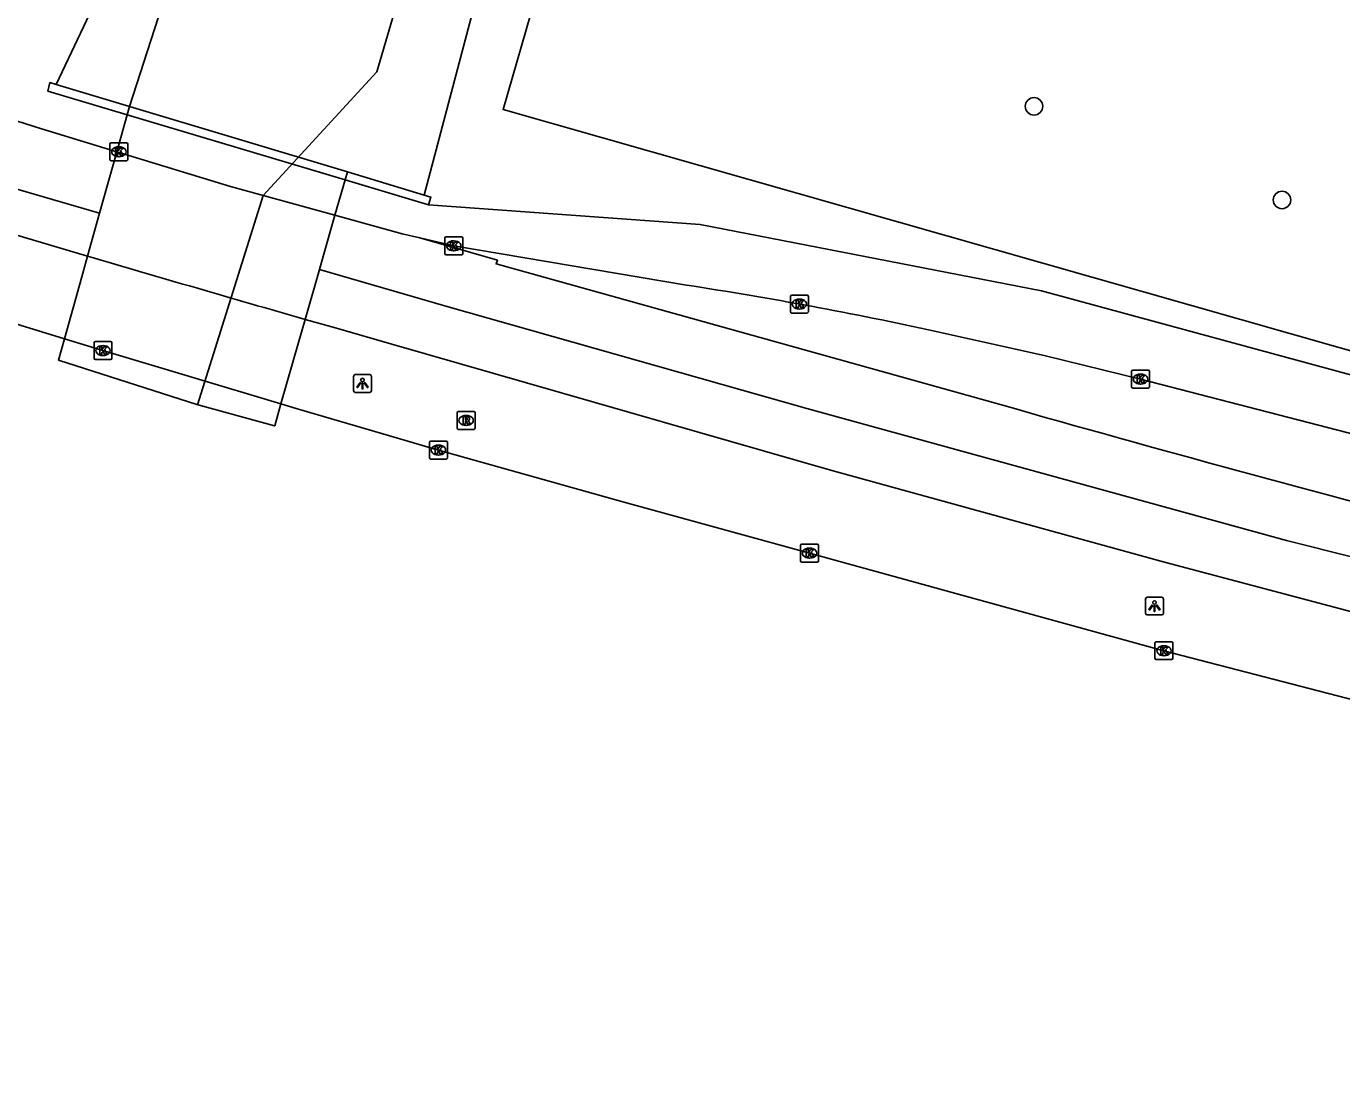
# Model space of a CAD drawing. Extents: x 160356 to 161355, y 381727 to 382845.
# Drawn here: x 160911.5 to 160985, y 381758.3 to 381818 of the extents above; entities that cross this region are included whole.
import ezdxf

# ---------------------------------------------------------------- set-up
doc = ezdxf.new("R2010")
doc.units = 0
for name, color, linetype in [('IMGEO_Berm_groen', 7, 'Continuous'), ('IMGEO_Boom', 7, 'Continuous'), ('IMGEO_Damwand', 7, 'Continuous'), ('IMGEO_Dek', 7, 'Continuous'), ('IMGEO_Kolk', 7, 'Continuous'), ('IMGEO_Lichtpunt', 7, 'Continuous'), ('IMGEO_Muur', 7, 'Continuous'), ('IMGEO_Rijbaan_lokaal_open', 7, 'Continuous'), ('IMGEO_Rijbaan_regionaal_gesloten', 7, 'Continuous'), ('IMGEO_Rioolput', 7, 'Continuous'), ('IMGEO_Waterloop', 7, 'Continuous')]:
    doc.layers.add(name, color=color, linetype=linetype)

msp = doc.modelspace()

# ---------------------------------------------------------------- linework, layer by layer
at = {"layer": 'IMGEO_Berm_groen'}
for points in [[(160913.119, 381814.723), (160915.846, 381820.469), (160917.908, 381825.573), (160919.024, 381830.373), (160921.221, 381836.997), (160921.385, 381838.108)], [(160933.701, 381808.533), (160940.051, 381832.573)], [(161020.574, 381789.834), (160938.111, 381813.319), (160943.527, 381832.138)], [(160917.099, 381813.02), (160916.52, 381810.954)], [(160928.71, 381807.401), (160929.277, 381809.382)], [(160928.71, 381807.401), (160929.277, 381809.382)], [(160933.937, 381807.99), (160949.123, 381806.886), (160968.212, 381803.174), (161006.205, 381792.846), (161020.522, 381789.636), (161020.574, 381789.834)], [(160914.885, 381805.118), (160914.56, 381803.958), (160913.589, 381800.492)], [(160925.69, 381796.849), (160926.671, 381800.278), (160927.043, 381801.579)], [(160925.69, 381796.849), (160926.671, 381800.278), (160927.043, 381801.579)]]:
    msp.add_lwpolyline(points, dxfattribs=at)
at = {"layer": 'IMGEO_Boom'}
for centre in [(160967.789, 381813.497), (160981.651, 381808.259)]:
    msp.add_circle(centre, 0.489, dxfattribs=at)
at = {"layer": 'IMGEO_Damwand'}
msp.add_lwpolyline([(160931.05, 381815.433), (160924.697, 381808.509)], dxfattribs=at)
at = {"layer": 'IMGEO_Dek'}
msp.add_lwpolyline([(160925.338, 381795.618), (160925.34, 381795.626), (160925.69, 381796.849), (160926.671, 381800.278), (160927.043, 381801.579), (160927.731, 381803.98), (160928.71, 381807.401), (160929.277, 381809.382), (160929.404, 381809.825), (160917.23, 381813.487), (160917.099, 381813.02), (160916.52, 381810.954), (160915.556, 381807.512), (160914.885, 381805.118), (160914.56, 381803.958), (160913.589, 381800.492), (160913.254, 381799.295), (160920.99, 381796.815)], close=True, dxfattribs=at)
at = {"layer": 'IMGEO_Kolk'}
for p, q in [((160916.128, 381810.528), (160916.128, 381811.38)), ((160916.203, 381811.454), (160917.055, 381811.454)), ((160916.616, 381811.234), (160916.641, 381811.234)), ((160917.129, 381811.38), (160917.129, 381810.528)), ((160917.055, 381810.454), (160916.203, 381810.454)), ((160916.639, 381810.674), (160916.614, 381810.674)), ((160934.852, 381805.266), (160934.852, 381806.118)), ((160934.927, 381806.192), (160935.779, 381806.192)), ((160935.34, 381805.972), (160935.365, 381805.972)), ((160935.853, 381806.118), (160935.853, 381805.266)), ((160935.363, 381805.412), (160935.338, 381805.412)), ((160935.779, 381805.192), (160934.927, 381805.192)), ((160954.172, 381802.008), (160954.172, 381802.86)), ((160954.247, 381802.934), (160955.099, 381802.934)), ((160954.66, 381802.714), (160954.685, 381802.714)), ((160955.173, 381802.86), (160955.173, 381802.008)), ((160955.099, 381801.934), (160954.247, 381801.934)), ((160954.683, 381802.154), (160954.658, 381802.154)), ((160915.24, 381799.41), (160915.24, 381800.262)), ((160915.315, 381800.336), (160916.167, 381800.336)), ((160915.728, 381800.116), (160915.753, 381800.116)), ((160916.241, 381800.262), (160916.241, 381799.41)), ((160916.167, 381799.336), (160915.315, 381799.336)), ((160915.751, 381799.556), (160915.726, 381799.556)), ((160973.241, 381797.811), (160973.241, 381798.663)), ((160973.316, 381798.737), (160974.168, 381798.737)), ((160974.242, 381798.663), (160974.242, 381797.811)), ((160973.752, 381797.957), (160973.727, 381797.957)), ((160973.729, 381798.517), (160973.754, 381798.517)), ((160974.168, 381797.737), (160973.316, 381797.737)), ((160933.995, 381793.84), (160933.995, 381794.692)), ((160934.07, 381794.766), (160934.922, 381794.766)), ((160934.483, 381794.546), (160934.508, 381794.546)), ((160934.996, 381794.692), (160934.996, 381793.84)), ((160934.922, 381793.766), (160934.07, 381793.766)), ((160934.506, 381793.986), (160934.481, 381793.986)), ((160954.738, 381788.077), (160954.738, 381788.929)), ((160954.813, 381789.003), (160955.665, 381789.003)), ((160955.226, 381788.783), (160955.251, 381788.783)), ((160955.739, 381788.929), (160955.739, 381788.077)), ((160955.665, 381788.003), (160954.813, 381788.003)), ((160955.249, 381788.223), (160955.224, 381788.223)), ((160974.55, 381782.62), (160974.55, 381783.472)), ((160974.625, 381783.546), (160975.477, 381783.546)), ((160975.038, 381783.326), (160975.063, 381783.326)), ((160975.551, 381783.472), (160975.551, 381782.62)), ((160975.477, 381782.546), (160974.625, 381782.546)), ((160975.061, 381782.766), (160975.036, 381782.766))]:
    msp.add_line(p, q, dxfattribs=at)
for points in [[(160916.128, 381810.528), (160916.128, 381811.38)], [(160916.203, 381811.454), (160917.055, 381811.454)], [(160916.449, 381811.154), (160916.572, 381811.154), (160916.572, 381811.003), (160916.702, 381811.154), (160916.866, 381811.154), (160916.72, 381811.003), (160916.873, 381810.754), (160916.721, 381810.754), (160916.636, 381810.918), (160916.572, 381810.851), (160916.572, 381810.754), (160916.449, 381810.754), (160916.449, 381811.154)], [(160917.129, 381811.38), (160917.129, 381810.528)], [(160917.055, 381810.454), (160916.203, 381810.454)], [(160934.852, 381805.266), (160934.852, 381806.118)], [(160934.927, 381806.192), (160935.779, 381806.192)], [(160935.853, 381806.118), (160935.853, 381805.266)], [(160935.173, 381805.892), (160935.296, 381805.892), (160935.296, 381805.741), (160935.426, 381805.892), (160935.59, 381805.892), (160935.444, 381805.741), (160935.597, 381805.492), (160935.445, 381805.492), (160935.36, 381805.656), (160935.296, 381805.589), (160935.296, 381805.492), (160935.173, 381805.492), (160935.173, 381805.892)], [(160935.779, 381805.192), (160934.927, 381805.192)], [(160954.172, 381802.008), (160954.172, 381802.86)], [(160954.247, 381802.934), (160955.099, 381802.934)], [(160954.493, 381802.634), (160954.616, 381802.634), (160954.616, 381802.483), (160954.746, 381802.634), (160954.91, 381802.634), (160954.764, 381802.483), (160954.917, 381802.234), (160954.765, 381802.234), (160954.68, 381802.398), (160954.616, 381802.331), (160954.616, 381802.234), (160954.493, 381802.234), (160954.493, 381802.634)], [(160955.173, 381802.86), (160955.173, 381802.008)], [(160955.099, 381801.934), (160954.247, 381801.934)], [(160915.24, 381799.41), (160915.24, 381800.262)], [(160915.315, 381800.336), (160916.167, 381800.336)], [(160916.241, 381800.262), (160916.241, 381799.41)], [(160916.167, 381799.336), (160915.315, 381799.336)], [(160915.561, 381800.036), (160915.684, 381800.036), (160915.684, 381799.885), (160915.814, 381800.036), (160915.978, 381800.036), (160915.832, 381799.885), (160915.985, 381799.636), (160915.833, 381799.636), (160915.748, 381799.8), (160915.684, 381799.733), (160915.684, 381799.636), (160915.561, 381799.636), (160915.561, 381800.036)], [(160973.241, 381797.811), (160973.241, 381798.663)], [(160973.316, 381798.737), (160974.168, 381798.737)], [(160974.242, 381798.663), (160974.242, 381797.811)], [(160973.562, 381798.437), (160973.685, 381798.437), (160973.685, 381798.286), (160973.815, 381798.437), (160973.979, 381798.437), (160973.833, 381798.286), (160973.986, 381798.037), (160973.834, 381798.037), (160973.749, 381798.201), (160973.685, 381798.134), (160973.685, 381798.037), (160973.562, 381798.037), (160973.562, 381798.437)], [(160974.168, 381797.737), (160973.316, 381797.737)], [(160933.995, 381793.84), (160933.995, 381794.692)], [(160934.07, 381794.766), (160934.922, 381794.766)], [(160934.316, 381794.466), (160934.439, 381794.466), (160934.439, 381794.315), (160934.569, 381794.466), (160934.733, 381794.466), (160934.587, 381794.315), (160934.74, 381794.066), (160934.588, 381794.066), (160934.503, 381794.23), (160934.439, 381794.163), (160934.439, 381794.066), (160934.316, 381794.066), (160934.316, 381794.466)], [(160934.996, 381794.692), (160934.996, 381793.84)], [(160934.922, 381793.766), (160934.07, 381793.766)], [(160954.738, 381788.077), (160954.738, 381788.929)], [(160954.813, 381789.003), (160955.665, 381789.003)], [(160955.059, 381788.703), (160955.182, 381788.703), (160955.182, 381788.552), (160955.312, 381788.703), (160955.476, 381788.703), (160955.33, 381788.552), (160955.483, 381788.303), (160955.331, 381788.303), (160955.246, 381788.467), (160955.182, 381788.4), (160955.182, 381788.303), (160955.059, 381788.303), (160955.059, 381788.703)], [(160955.739, 381788.929), (160955.739, 381788.077)], [(160955.665, 381788.003), (160954.813, 381788.003)], [(160974.55, 381782.62), (160974.55, 381783.472)], [(160974.625, 381783.546), (160975.477, 381783.546)], [(160974.871, 381783.246), (160974.994, 381783.246), (160974.994, 381783.095), (160975.124, 381783.246), (160975.288, 381783.246), (160975.142, 381783.095), (160975.295, 381782.846), (160975.143, 381782.846), (160975.058, 381783.01), (160974.994, 381782.943), (160974.994, 381782.846), (160974.871, 381782.846), (160974.871, 381783.246)], [(160975.551, 381783.472), (160975.551, 381782.62)], [(160975.477, 381782.546), (160974.625, 381782.546)]]:
    msp.add_lwpolyline(points, dxfattribs=at)
for centre, start, end in [((160916.205, 381811.378), 91.55205, 178.44795), ((160916.205, 381811.378), 91.55205, 178.44795), ((160917.053, 381811.378), 1.55205, 88.44795), ((160917.053, 381811.378), 1.55205, 88.44795), ((160916.205, 381810.53), 181.55205, 268.44795), ((160916.205, 381810.53), 181.55205, 268.44795), ((160917.053, 381810.53), 271.55205, 358.44795), ((160917.053, 381810.53), 271.55205, 358.44795), ((160934.929, 381806.116), 91.55205, 178.44795), ((160934.929, 381806.116), 91.55205, 178.44795), ((160935.777, 381806.116), 1.55205, 88.44795), ((160935.777, 381806.116), 1.55205, 88.44795), ((160934.929, 381805.268), 181.55205, 268.44795), ((160934.929, 381805.268), 181.55205, 268.44795), ((160935.777, 381805.268), 271.55205, 358.44795), ((160935.777, 381805.268), 271.55205, 358.44795), ((160954.249, 381802.858), 91.55205, 178.44795), ((160954.249, 381802.858), 91.55205, 178.44795), ((160955.097, 381802.858), 1.55205, 88.44795), ((160955.097, 381802.858), 1.55205, 88.44795), ((160954.249, 381802.01), 181.55205, 268.44795), ((160954.249, 381802.01), 181.55205, 268.44795), ((160955.097, 381802.01), 271.55205, 358.44795), ((160955.097, 381802.01), 271.55205, 358.44795), ((160915.317, 381800.26), 91.55205, 178.44795), ((160915.317, 381800.26), 91.55205, 178.44795), ((160916.165, 381800.26), 1.55205, 88.44795), ((160916.165, 381800.26), 1.55205, 88.44795), ((160915.317, 381799.412), 181.55205, 268.44795), ((160915.317, 381799.412), 181.55205, 268.44795), ((160916.165, 381799.412), 271.55205, 358.44795), ((160916.165, 381799.412), 271.55205, 358.44795), ((160973.318, 381798.661), 91.55205, 178.44795), ((160973.318, 381798.661), 91.55205, 178.44795), ((160974.166, 381798.661), 1.55205, 88.44795), ((160974.166, 381798.661), 1.55205, 88.44795), ((160973.318, 381797.813), 181.55205, 268.44795), ((160973.318, 381797.813), 181.55205, 268.44795), ((160974.166, 381797.813), 271.55205, 358.44795), ((160974.166, 381797.813), 271.55205, 358.44795), ((160934.072, 381794.69), 91.55205, 178.44795), ((160934.072, 381794.69), 91.55205, 178.44795), ((160934.92, 381794.69), 1.55205, 88.44795), ((160934.92, 381794.69), 1.55205, 88.44795), ((160934.072, 381793.842), 181.55205, 268.44795), ((160934.072, 381793.842), 181.55205, 268.44795), ((160934.92, 381793.842), 271.55205, 358.44795), ((160934.92, 381793.842), 271.55205, 358.44795), ((160954.815, 381788.927), 91.55205, 178.44795), ((160954.815, 381788.927), 91.55205, 178.44795), ((160955.663, 381788.927), 1.55205, 88.44795), ((160955.663, 381788.927), 1.55205, 88.44795), ((160954.815, 381788.079), 181.55205, 268.44795), ((160954.815, 381788.079), 181.55205, 268.44795), ((160955.663, 381788.079), 271.55205, 358.44795), ((160955.663, 381788.079), 271.55205, 358.44795), ((160974.627, 381783.47), 91.55205, 178.44795), ((160974.627, 381783.47), 91.55205, 178.44795), ((160975.475, 381783.47), 1.55205, 88.44795), ((160975.475, 381783.47), 1.55205, 88.44795), ((160974.627, 381782.622), 181.55205, 268.44795), ((160974.627, 381782.622), 181.55205, 268.44795), ((160975.475, 381782.622), 271.55205, 358.44795), ((160975.475, 381782.622), 271.55205, 358.44795)]:
    msp.add_arc(centre, 0.0765, start, end, dxfattribs=at)
for centre, major_axis, ratio, start_param, end_param in [((160916.615, 381810.954), (-0.387, 0.002), 0.722429, 4.712389, 7.853982), ((160916.64, 381810.954), (-0.39, 0.002), 0.717154, 1.570796, 4.712389), ((160935.339, 381805.692), (-0.387, 0.002), 0.722429, 4.712389, 7.853982), ((160935.364, 381805.692), (-0.39, 0.002), 0.717154, 1.570796, 4.712389), ((160954.659, 381802.434), (-0.387, 0.002), 0.722429, 4.712389, 7.853982), ((160954.684, 381802.434), (-0.39, 0.002), 0.717154, 1.570796, 4.712389), ((160915.727, 381799.836), (-0.387, 0.002), 0.722429, 4.712389, 7.853982), ((160915.752, 381799.836), (-0.39, 0.002), 0.717154, 1.570796, 4.712389), ((160973.728, 381798.237), (-0.387, 0.002), 0.722429, 4.712389, 7.853982), ((160973.753, 381798.237), (-0.39, 0.002), 0.717154, 1.570796, 4.712389), ((160934.482, 381794.266), (-0.387, 0.002), 0.722429, 4.712389, 7.853982), ((160934.507, 381794.266), (-0.39, 0.002), 0.717154, 1.570796, 4.712389), ((160955.225, 381788.503), (-0.387, 0.002), 0.722429, 4.712389, 7.853982), ((160955.25, 381788.503), (-0.39, 0.002), 0.717154, 1.570796, 4.712389), ((160975.037, 381783.046), (-0.387, 0.002), 0.722429, 4.712389, 7.853982), ((160975.062, 381783.046), (-0.39, 0.002), 0.717154, 1.570796, 4.712389)]:
    msp.add_ellipse(centre, major_axis=major_axis, ratio=ratio, start_param=start_param, end_param=end_param, dxfattribs=at)
at = {"layer": 'IMGEO_Lichtpunt'}
for p, q in [((160929.751, 381798.392), (160929.751, 381797.585)), ((160929.751, 381798.392), (160929.751, 381797.585)), ((160930.653, 381798.487), (160929.845, 381798.487)), ((160930.653, 381798.487), (160929.845, 381798.487)), ((160930.747, 381797.585), (160930.747, 381798.392)), ((160930.747, 381797.585), (160930.747, 381798.392)), ((160929.845, 381797.491), (160930.653, 381797.491)), ((160929.845, 381797.491), (160930.653, 381797.491)), ((160974.025, 381785.945), (160974.025, 381785.138)), ((160974.025, 381785.945), (160974.025, 381785.138)), ((160974.927, 381786.04), (160974.119, 381786.04)), ((160974.927, 381786.04), (160974.119, 381786.04)), ((160975.021, 381785.138), (160975.021, 381785.945)), ((160975.021, 381785.138), (160975.021, 381785.945)), ((160974.119, 381785.044), (160974.927, 381785.044)), ((160974.119, 381785.044), (160974.927, 381785.044))]:
    msp.add_line(p, q, dxfattribs=at)
for points in [[(160930.125, 381798.056), (160930.164, 381798.028), (160929.976, 381797.766), (160929.938, 381797.793), (160930.125, 381798.056)], [(160930.227, 381798.008), (160930.274, 381798.008), (160930.274, 381797.686), (160930.227, 381797.686), (160930.227, 381798.008)], [(160930.337, 381798.028), (160930.375, 381798.055), (160930.562, 381797.793), (160930.523, 381797.765), (160930.337, 381798.028)], [(160974.399, 381785.609), (160974.438, 381785.581), (160974.25, 381785.319), (160974.212, 381785.346), (160974.399, 381785.609)], [(160974.501, 381785.561), (160974.548, 381785.561), (160974.548, 381785.239), (160974.501, 381785.239), (160974.501, 381785.561)], [(160974.611, 381785.581), (160974.649, 381785.608), (160974.836, 381785.346), (160974.797, 381785.318), (160974.611, 381785.581)]]:
    msp.add_lwpolyline(points, dxfattribs=at)
for centre in [(160930.25, 381798.19), (160974.524, 381785.743)]:
    msp.add_circle(centre, 0.0994, dxfattribs=at)
for centre, start, end in [((160929.845, 381798.392), 90, 180), ((160929.845, 381798.392), 90, 180), ((160930.653, 381798.392), 0, 90), ((160930.653, 381798.392), 0, 90), ((160929.845, 381797.585), 180, 270), ((160929.845, 381797.585), 180, 270), ((160930.653, 381797.585), 270, 0), ((160930.653, 381797.585), 270, 360), ((160974.119, 381785.945), 90, 180), ((160974.119, 381785.945), 90, 180), ((160974.927, 381785.945), 0, 90), ((160974.927, 381785.945), 0, 90), ((160974.119, 381785.138), 180, 270), ((160974.119, 381785.138), 180, 270), ((160974.927, 381785.138), 270, 0), ((160974.927, 381785.138), 270, 360)]:
    msp.add_arc(centre, 0.0946, start, end, dxfattribs=at)
at = {"layer": 'IMGEO_Muur'}
for points in [[(160917.099, 381813.02), (160912.664, 381814.345), (160912.778, 381814.826), (160913.119, 381814.723)], [(160913.119, 381814.723), (160917.23, 381813.487)], [(160917.23, 381813.487), (160917.099, 381813.02)], [(160929.277, 381809.382), (160929.404, 381809.825), (160917.23, 381813.487), (160917.099, 381813.02)], [(160929.277, 381809.382), (160917.099, 381813.02)], [(160929.277, 381809.382), (160929.404, 381809.825), (160933.701, 381808.533)], [(160933.937, 381807.99), (160929.277, 381809.382)], [(160933.701, 381808.533), (160934.072, 381808.421), (160933.937, 381807.99)]]:
    msp.add_lwpolyline(points, dxfattribs=at)
at = {"layer": 'IMGEO_Rijbaan_lokaal_open'}
for points in [[(160948.353, 381803.497), (160935.353, 381805.692), (160933.449, 381806.136)], [(161022.224, 381785.826), (160993.564, 381793.107), (160973.742, 381798.237), (160968.429, 381799.542), (160962.321, 381800.902)]]:
    msp.add_lwpolyline(points, dxfattribs=at)
msp.add_arc((160913.577, 381577.42), 228.736, 77.69585, 81.25511, dxfattribs=at)
at = {"layer": 'IMGEO_Rijbaan_regionaal_gesloten'}
for points in [[(160916.52, 381810.954), (160912.006, 381812.335), (160911.199, 381812.582), (160911.049, 381812.628), (160881.312, 381821.723), (160879.633, 381822.264), (160877.954, 381822.806), (160876.277, 381823.35), (160874.61, 381823.892)], [(160915.556, 381807.512), (160910.871, 381808.871), (160879.042, 381819.185), (160873.607, 381820.906)], [(160913.589, 381800.492), (160908.624, 381802.01), (160907.798, 381802.262), (160905.633, 381802.923), (160896.106, 381805.852), (160886.388, 381808.942), (160878.421, 381811.48), (160874.644, 381812.707), (160871.295, 381813.795), (160859.834, 381817.52), (160858.899, 381817.836)], [(160916.52, 381810.954), (160915.556, 381807.512), (160914.885, 381805.118)], [(160916.52, 381810.954), (160915.556, 381807.512)], [(160916.52, 381810.954), (160922.867, 381809.013), (160928.71, 381807.401)], [(160915.556, 381807.512), (160914.885, 381805.118)], [(160909.288, 381806.785), (160909.698, 381806.662), (160910.107, 381806.539), (160912.495, 381805.827), (160914.885, 381805.118)], [(160927.043, 381801.579), (160927.731, 381803.98), (160928.71, 381807.401)], [(160927.842, 381804.369), (160928.71, 381807.401)], [(160933.449, 381806.136), (160932.464, 381806.365), (160928.71, 381807.401)], [(160933.449, 381806.136), (160937.789, 381804.885), (160937.713, 381804.683), (160966.763, 381796.568)], [(160927.043, 381801.579), (160927.842, 381804.369)], [(161079.963, 381765.932), (161074.156, 381767.125), (161049.977, 381772.492), (161026.922, 381777.888), (160981.896, 381789.212), (160955.092, 381796.584), (160934.913, 381802.319), (160927.842, 381804.369)], [(160927.043, 381801.579), (160927.789, 381801.365), (160928.535, 381801.152), (160931.884, 381800.19), (160956.489, 381793.125), (160975.091, 381788.007), (160991.391, 381783.679), (161022.791, 381775.836), (161050.149, 381769.388)], [(160913.589, 381800.492), (160913.254, 381799.295)], [(160925.69, 381796.849), (160915.74, 381799.835), (160913.589, 381800.492)], [(160925.338, 381795.618), (160925.34, 381795.626), (160925.69, 381796.849)], [(161078.51, 381758.267), (161075.725, 381758.865), (161072.941, 381759.468), (161052.872, 381763.904), (161034.81, 381768.047), (161021.895, 381771.107), (161013.857, 381773.047), (161004.806, 381775.329), (161000, 381776.575), (160975.051, 381783.045), (160955.238, 381788.501), (160944.804, 381791.38), (160934.496, 381794.266), (160930.623, 381795.399), (160926.548, 381796.592), (160925.69, 381796.849)]]:
    msp.add_lwpolyline(points, dxfattribs=at)
for centre, radius, start, end in [((161347.921, 383270.13), 1527.672, 253.533106, 254.008022), ((161302.538, 382979.258), 1229.431, 254.150334, 256.717583)]:
    msp.add_arc(centre, radius, start, end, dxfattribs=at)
at = {"layer": 'IMGEO_Rioolput'}
for p, q in [((160935.616, 381796.426), (160936.468, 381796.426)), ((160935.541, 381795.5), (160935.541, 381796.352)), ((160936.029, 381796.206), (160936.054, 381796.206)), ((160936.542, 381796.352), (160936.542, 381795.5)), ((160936.468, 381795.426), (160935.616, 381795.426)), ((160936.052, 381795.646), (160936.027, 381795.646))]:
    msp.add_line(p, q, dxfattribs=at)
for points in [[(160935.616, 381796.426), (160936.468, 381796.426)], [(160935.541, 381795.5), (160935.541, 381796.352)], [(160936.13, 381796.124), (160935.878, 381796.126), (160935.878, 381795.726)], [(160935.878, 381795.726), (160936.002, 381795.726), (160936.002, 381795.888), (160936.013, 381795.888)], [(160936.056, 381796.045), (160936.002, 381796.045), (160936.002, 381795.964)], [(160936.002, 381795.964), (160936.054, 381795.964)], [(160936.06, 381795.859), (160936.131, 381795.726), (160936.271, 381795.726), (160936.206, 381795.852)], [(160936.542, 381796.352), (160936.542, 381795.5)], [(160936.468, 381795.426), (160935.616, 381795.426)]]:
    msp.add_lwpolyline(points, dxfattribs=at)
for centre, radius, start, end in [((160935.618, 381796.35), 0.0765, 91.55205, 178.44795), ((160935.618, 381796.35), 0.0765, 91.55205, 178.44795), ((160936.466, 381796.35), 0.0765, 1.55205, 88.44795), ((160936.466, 381796.35), 0.0765, 1.55205, 88.44795), ((160936.012, 381795.835), 0.0533, 26.02933, 88.69889), ((160936.038, 381796.153), 0.19, 274.7715, 282.96867), ((160936.062, 381795.949), 0.0964, 77.00612, 93.18647), ((160936.076, 381796.006), 0.0378, 276.66336, 79.67722), ((160936.129, 381796.014), 0.109, 350.36119, 89.41601), ((160936.127, 381796.014), 0.112, 277.58423, 350.98172), ((160936.111, 381795.799), 0.108, 29.51342, 73.79051), ((160935.618, 381795.502), 0.0765, 181.55205, 268.44795), ((160935.618, 381795.502), 0.0765, 181.55205, 268.44795), ((160936.466, 381795.502), 0.0765, 271.55205, 358.44795), ((160936.466, 381795.502), 0.0765, 271.55205, 358.44795)]:
    msp.add_arc(centre, radius, start, end, dxfattribs=at)
for centre, major_axis, ratio, start_param, end_param in [((160936.028, 381795.926), (-0.387, 0.002), 0.722429, 4.712389, 7.853982), ((160936.053, 381795.926), (-0.39, 0.002), 0.717154, 1.570796, 4.712389)]:
    msp.add_ellipse(centre, major_axis=major_axis, ratio=ratio, start_param=start_param, end_param=end_param, dxfattribs=at)
at = {"layer": 'IMGEO_Waterloop'}
for points in [[(160940.779, 381877.003), (160940.315, 381848.832), (160935.964, 381845.16), (160933.081, 381835.28), (160935.246, 381829.726), (160931.05, 381815.433), (160924.697, 381808.509), (160921.018, 381796.807)], [(160924.843, 381837.083), (160917.23, 381813.487)], [(160917.099, 381813.02), (160916.52, 381810.954)], [(160914.885, 381805.118), (160914.56, 381803.958), (160913.589, 381800.492)]]:
    msp.add_lwpolyline(points, dxfattribs=at)

doc.saveas('drawing.dxf')
